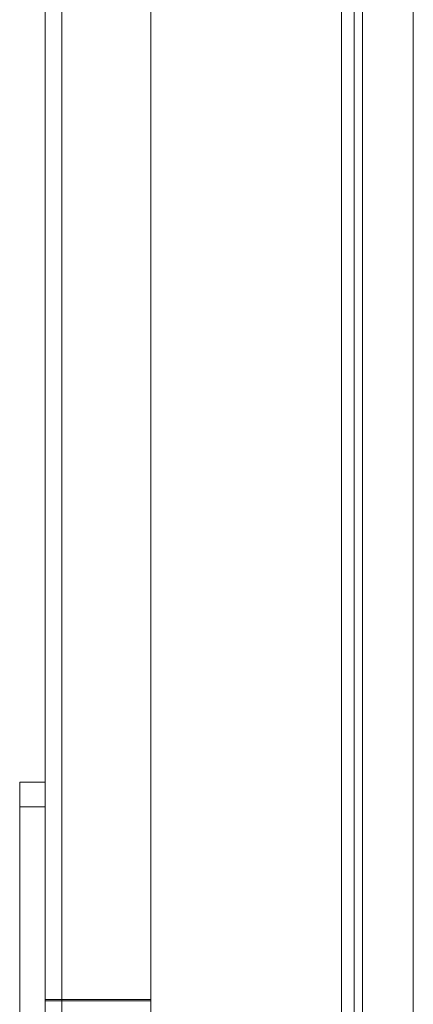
# Model space of a CAD drawing. Header units: millimetres. Extents: x -3490 to 61924, y -72580 to 6847.
# Tile 645 of 656: x 27219 to 27312, y -20353 to -20121. Entities that reach past the tile are written whole.
import ezdxf

# ---------------------------------------------------------------- set-up
doc = ezdxf.new("R2010")
doc.units = ezdxf.units.MM
doc.layers.add('superior_C09', color=7, linetype='Continuous', lineweight=0)

msp = doc.modelspace()

# ---------------------------------------------------------------- linework, layer by layer
at = {"layer": 'superior_C09'}
for p, q in [((27225.067, -17790.806), (27225.067, -20670.623)), ((27225.067, -20670.929), (27225.067, -17791.112)), ((27225.067, -17791.265), (27225.067, -20671.082)), ((27229.067, -20671.082), (27229.067, -17791.265)), ((27250.067, -20670.623), (27250.067, -17790.806)), ((27250.067, -17791.112), (27250.067, -20670.929)), ((27225.067, -17795.908), (27225.067, -20675.726)), ((27225.067, -20676.032), (27225.067, -17796.215)), ((27229.067, -17796.215), (27229.067, -20676.032)), ((27250.067, -20675.726), (27250.067, -17795.908)), ((27250.067, -17796.215), (27250.067, -20676.032)), ((27300.067, -17857.295), (27300.067, -20597.295)), ((27300.067, -20597.449), (27300.067, -17857.449)), ((27300.067, -17862.551), (27300.067, -20602.551)), ((27300.067, -20602.705), (27300.067, -17862.705)), ((27295.067, -17915.431), (27295.067, -20535.588)), ((27298.067, -20535.588), (27298.067, -17915.431)), ((27295.067, -20537.374), (27295.067, -17917.217)), ((27298.067, -17917.217), (27298.067, -20537.374)), ((27300.067, -17927.357), (27300.067, -20527.54)), ((27300.067, -20527.693), (27300.067, -17927.51)), ((27229.067, -17957.471), (27229.067, -20497.732)), ((27229.067, -20498.038), (27229.067, -17957.778)), ((27312.067, -20497.732), (27312.067, -17957.471)), ((27312.067, -17957.778), (27312.067, -20498.038)), ((27225.067, -19155.908), (27225.067, -20352.347)), ((27225.067, -20352.653), (27225.067, -19156.214)), ((27229.067, -20352.347), (27229.067, -19155.908)), ((27250.067, -20352.347), (27250.067, -19155.908)), ((27250.067, -19156.214), (27250.067, -20352.653)), ((27225.067, -20360.869), (27225.067, -19164.43)), ((27229.067, -19164.43), (27229.067, -20360.869)), ((27219.067, -20301.049), (27219.067, -20410.906)), ((27225.067, -20301.049), (27219.067, -20301.049)), ((27219.067, -20301.049), (27219.067, -20306.918)), ((27225.067, -20410.906), (27225.067, -20301.049)), ((27225.067, -20306.918), (27225.067, -20301.049)), ((27219.067, -20306.918), (27225.067, -20306.918)), ((27219.067, -20416.774), (27219.067, -20306.918)), ((27225.067, -20306.918), (27225.067, -20416.774)), ((27225.067, -20352.347), (27229.067, -20352.347)), ((27225.067, -20360.869), (27225.067, -20352.347)), ((27225.067, -20352.347), (27250.067, -20352.347)), ((27225.067, -20352.653), (27225.067, -20352.347)), ((27250.067, -20352.653), (27225.067, -20352.653)), ((27229.067, -20360.869), (27229.067, -20352.347)), ((27250.067, -20352.653), (27250.067, -20352.347))]:
    msp.add_line(p, q, dxfattribs=at)

doc.saveas('drawing.dxf')
